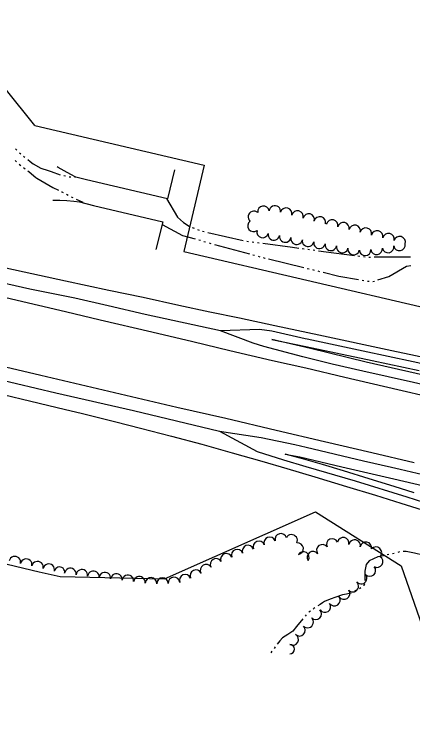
# Model space of a CAD drawing. Extents: x -25029 to 2274964, y -81170 to 687028.
# Drawn here: x -8748 to -8061, y -68885 to -67644 of the extents above; entities that cross this region are included whole.
import ezdxf

# ---------------------------------------------------------------- set-up
doc = ezdxf.new("R2010")
doc.units = 0
for name, color, linetype in [('81911BEA - RW_X_Fee_RW', 7, 'Continuous'), ('GE_X_CL_2000', 7, 'Continuous'), ('INTERSTATE', 7, 'Continuous'), ('TREES', 7, 'Continuous'), ('WALL', 7, 'Continuous'), ('WATER', 7, 'Continuous')]:
    doc.layers.add(name, color=color, linetype=linetype)

msp = doc.modelspace()

# ---------------------------------------------------------------- linework, layer by layer
at = {"layer": '81911BEA - RW_X_Fee_RW'}
for p, q in [((-8713.2, -67835.9), (-8421, -67904.2)), ((-8421, -67904.2), (-8455.9, -68053.2)), ((-8455.9, -68053.2), (-7409.1, -68297.9)), ((-8489.6, -68618.7), (-8228.9, -68503.5)), ((-8228.9, -68503.5), (-8081.1, -68596.5)), ((-8081.1, -68596.5), (-7981.1, -68884.7)), ((-8669.6, -68615.1), (-8489.6, -68618.7))]:
    msp.add_line(p, q, dxfattribs=at)
for points in [[(-8713.2, -67835.9), (-8764.1, -67771.6), (-8792.2, -67736.3)], [(-8775.7, -68590.3), (-8705.7, -68606.6), (-8669.6, -68615.1)]]:
    msp.add_lwpolyline(points, dxfattribs=at)
at = {"layer": 'GE_X_CL_2000'}
for points in [[(-8392.7, -68190.6), (-8522.6, -68162.1), (-8586.4, -68147.3), (-8644.1, -68134), (-8721.8, -68118.7), (-8836, -68092.4), (-8969.5, -68061.5), (-9144, -68020.3), (-9270.1, -67990.8), (-9391.3, -67962.5), (-9546.6, -67925.9), (-9663.2, -67897.8), (-9781.9, -67870.3), (-9903.7, -67841.6), (-9991.4, -67821.1), (-10103, -67794.2), (-10212.3, -67768.6), (-10440.5, -67715.3), (-10580.5, -67682.7), (-10710, -67652.3), (-10738.5, -67644.3), (-10740.6, -67643.7)], [(-11032.4, -67751.8), (-10998, -67762.2), (-10784.2, -67808.2), (-10740, -67817.5), (-10652.2, -67836.1), (-10534.6, -67862.4), (-10389.4, -67896.1), (-10260.4, -67926.2), (-10115, -67960.1), (-10000, -67987.1), (-9908.2, -68008.7), (-9831.4, -68026.7), (-9726.9, -68051.2), (-9443, -68117.7), (-9345.1, -68140.8), (-9288.7, -68154.1), (-9175.5, -68180), (-9067.8, -68205), (-8949.1, -68233.3), (-8676.8, -68297.4), (-8543, -68328.3), (-8394.2, -68363.7)], [(-7311.5, -68394.3), (-7319.9, -68393.2), (-7364.5, -68386.6), (-7391, -68383.4), (-7447.6, -68372.9), (-7504.8, -68362.7), (-7554.4, -68352.1), (-7609.2, -68340.4), (-7669.2, -68327.4), (-7796.8, -68299.7), (-7864.7, -68285.7), (-7932.5, -68271.6), (-7986.4, -68259.9), (-8059.9, -68243.9), (-8146.5, -68225.6), (-8243.3, -68204.9), (-8246.8, -68204.1), (-8304.3, -68191.2), (-8325.3, -68188.3), (-8392.7, -68190.6)], [(-7310.7, -68455.3), (-7380.7, -68438.3), (-7468.6, -68419.3), (-7583.2, -68392), (-7636.9, -68379.7), (-7709.6, -68362.5), (-7764.9, -68349.6), (-7824.9, -68335.4), (-7904.9, -68316.9), (-7949.7, -68305.7), (-8005.1, -68292.6), (-8059.3, -68279.8), (-8147, -68259.9), (-8199.7, -68248), (-8243.5, -68237.3), (-8250.8, -68235.6), (-8317.9, -68217.8), (-8336.3, -68211.6), (-8392.7, -68190.6)], [(-8394.2, -68363.7), (-8329.4, -68398.9), (-8284, -68413.6), (-8245.2, -68425), (-8160.2, -68449.9), (-8071, -68477.3), (-7985, -68504.7), (-7891.9, -68535.2), (-7808.1, -68565.9), (-7717.9, -68601.6), (-7601.9, -68653.2), (-7548.6, -68675.3)], [(-8394.2, -68363.7), (-8322.5, -68374.5), (-8264.6, -68387), (-8244.9, -68391.6), (-8146, -68414.9), (-8097.4, -68426), (-8082.5, -68429.5), (-8004.3, -68447.9), (-7924.9, -68466.7), (-7822.6, -68490.8), (-7710.4, -68517.2), (-7617.6, -68538.2), (-7552.1, -68553.7), (-7466.7, -68574.1), (-7382.1, -68593.4), (-7320.9, -68608.7), (-7308.9, -68611.5)]]:
    msp.add_lwpolyline(points, dxfattribs=at)
at = {"layer": 'INTERSTATE'}
for points in [[(-7963.7, -68253.3), (-8097.2, -68224.9), (-8223, -68197.8), (-8299.1, -68181.7), (-8359.9, -68168.5), (-8411.3, -68158.1), (-8464.4, -68146.6), (-8526.4, -68133.1), (-8585.4, -68120.7), (-8660.3, -68104.5), (-8821.6, -68069.4), (-9015.3, -68025.8), (-9181.2, -67986.9), (-9327.9, -67952.6), (-9480.2, -67916.9), (-9619.2, -67884.5), (-9748.4, -67853.8)], [(-8032.2, -68305.3), (-8086.4, -68292.5), (-8178.1, -68271.3), (-8245.5, -68255.1), (-8302.9, -68242.1), (-8376.4, -68225), (-8440.4, -68209.5), (-8511, -68192.9), (-8600.5, -68172.2), (-8660.2, -68157.6), (-8810.2, -68122.3), (-8953, -68089), (-9075.8, -68060.5), (-9210.6, -68028.9), (-9331.3, -68000.3), (-9453.2, -67971.5), (-9554, -67947.9), (-9687, -67916.6), (-9748.4, -67902.1)], [(-8058.2, -68418.8), (-8131.7, -68401.2), (-8213, -68382.2), (-8296.4, -68362.9), (-8383.7, -68342.2), (-8467.8, -68322.8), (-8702.7, -68267.5), (-8832.7, -68237), (-9120, -68169.4), (-9311.7, -68124.3), (-9474.8, -68086.2), (-9614.1, -68053.8), (-9737.2, -68025.2), (-9748.4, -68022.6)], [(-9748.4, -68071), (-9715.9, -68078.5), (-9609, -68103.6), (-9492.7, -68131), (-9384.1, -68156.3), (-9279.2, -68180.6), (-9169.3, -68206.3), (-9056.8, -68232.8), (-8937.8, -68260.3), (-8828.1, -68285.9), (-8660, -68326.4), (-8633, -68333), (-8573.2, -68347.5), (-8530.8, -68358.4), (-8477.1, -68372.3), (-8425, -68386.4), (-8372.3, -68401), (-8321.6, -68415.4), (-8278.1, -68428.5), (-8230, -68442.7), (-8175.1, -68459.3), (-8125.4, -68474.5), (-8081.7, -68488.5), (-8035.4, -68502.9)], [(-8012, -68274.2), (-8141, -68244.4), (-8237.4, -68221.2), (-8304.2, -68205.4), (-8245.5, -68217.4), (-8130.7, -68241.9), (-8049.9, -68259.2)], [(-8058.5, -68470.5), (-8093.1, -68459.3), (-8136, -68446), (-8180.1, -68432.6), (-8216.8, -68421.5), (-8252.9, -68411.2), (-8281.3, -68403.3), (-8256, -68408.1), (-8183.2, -68425.2), (-8093.6, -68446.2), (-7997.6, -68468.5)]]:
    msp.add_lwpolyline(points, dxfattribs=at)
at = {"layer": 'TREES'}
for centre, radius, start, end in [((-8318.6, -67984.7), 10, 8.782, 188.782), ((-8298.8, -67984.4), 10, 353.0789, 173.0789), ((-8279.2, -67988.1), 10, 345.3786, 165.3786), ((-8335.1, -67993.7), 10, 48.269, 228.269), ((-8259.8, -67993.1), 10, 345.3786, 165.3786), ((-8240.5, -67998.2), 10, 345.3786, 165.3786), ((-8221.1, -68003.2), 10, 345.3786, 165.3786), ((-8335.7, -68009.1), 10, 127.1139, 307.1139), ((-8210.6, -68006), 0.88, 345.3786, 165.3786), ((-8200, -68008.6), 10, 346.4415, 166.4415), ((-8180.6, -68013.2), 10, 346.4415, 166.4415), ((-8320, -68019.7), 10, 165.0897, 345.0897), ((-8161.1, -68017.9), 10, 346.4415, 166.4415), ((-8141.7, -68022.6), 10, 346.4415, 166.4415), ((-8122.2, -68027.3), 10, 346.4415, 166.4415), ((-8300.5, -68024), 10, 169.6306, 349.6306), ((-8280.9, -68027.6), 10, 169.6306, 349.6306), ((-8261.2, -68031.2), 10, 169.6306, 349.6306), ((-8102.8, -68032.1), 10, 345.8843, 165.8843), ((-8083.5, -68037.3), 10, 343.7252, 163.7252), ((-8241.5, -68034.8), 10, 169.6306, 349.6306), ((-8221.9, -68038.4), 10, 169.6306, 349.6306), ((-8202.2, -68042), 10, 169.6306, 349.6306), ((-8182.5, -68045.6), 10, 169.6306, 349.6306), ((-8103.4, -68045.6), 10, 190.5756, 10.5756), ((-8083.8, -68042), 10, 190.5815, 10.5815), ((-8162.9, -68049.2), 9.98, 169.6306, 349.6306), ((-8143, -68050.6), 10, 182.3024, 2.3024), ((-8123.2, -68048.8), 10, 187.883, 7.883), ((-8288.7, -68550.7), 10, 13.8844, 193.8844), ((-8326.4, -68563.8), 10, 20.9004, 200.9004), ((-8307.7, -68556.7), 10, 20.9004, 200.9004), ((-8270, -68552.6), 10, 334.4378, 154.4378), ((-8199.7, -68559.6), 10, 25.1866, 205.1866), ((-8180.9, -68557.5), 10, 347.8621, 167.8621), ((-8161.3, -68561.6), 10, 348.1936, 168.1936), ((-8345.1, -68571), 10, 20.9004, 200.9004), ((-8259.6, -68566.9), 10, 277.8857, 97.8857), ((-8216.9, -68569.7), 10, 35.8167, 215.8167), ((-8141.7, -68565.3), 10, 350.4066, 170.4066), ((-8124.5, -68573.9), 10, 316.6661, 136.6661), ((-8382.5, -68585.2), 10, 20.9004, 200.9004), ((-8363.8, -68578.1), 10, 20.9004, 200.9004), ((-8249.7, -68582), 10, 328.2455, 148.2455), ((-8233.1, -68581.4), 10, 35.8286, 215.8286), ((-8747.6, -68590.1), 10, 347.0326, 167.0326), ((-8728.1, -68594.5), 10, 347.356, 167.356), ((-8708.5, -68598.9), 10, 347.356, 167.356), ((-8400.4, -68593.9), 10, 30.5919, 210.5919), ((-8122.3, -68589.3), 10, 239.5474, 59.5474), ((-8689, -68603.3), 10, 347.356, 167.356), ((-8670.5, -68607.4), 9.02, 347.356, 167.356), ((-8651.7, -68610.6), 10, 353.0904, 173.0904), ((-8631.9, -68613), 10, 353.0904, 173.0904), ((-8435.2, -68613.5), 10, 24.7224, 204.7224), ((-8417.6, -68604.1), 10, 31.0735, 211.0735), ((-8134.9, -68604.6), 10, 221.5987, 41.5987), ((-8612, -68615.4), 10, 353.0904, 173.0904), ((-8592.2, -68617.8), 10, 353.0904, 173.0904), ((-8572.3, -68620.2), 10, 353.0904, 173.0904), ((-8552.5, -68622.6), 10, 353.0904, 173.0904), ((-8532.6, -68625), 10, 353.0904, 173.0904), ((-8453.6, -68621.5), 10, 22.5542, 202.5542), ((-8149.9, -68617.8), 10, 220.9298, 40.9298), ((-8512.7, -68626.8), 10, 356.5383, 176.5383), ((-8492.7, -68627.2), 10, 1.5133, 181.5133), ((-8472.8, -68626.1), 10, 4.5537, 184.5537), ((-8164.4, -68631.6), 10, 226.3417, 46.3417), ((-8179.5, -68644.5), 10, 214.7746, 34.7746), ((-8196, -68655.8), 10, 213.7494, 33.7494), ((-8212.6, -68666.9), 10, 213.7975, 33.7975), ((-8228.1, -68679.5), 10, 224.4033, 44.4033), ((-8242.3, -68693.6), 10, 225.2728, 45.2728), ((-8256.3, -68707.8), 10, 225.7337, 45.7337), ((-8268.1, -68723.7), 10, 240.8621, 60.8621), ((-8273.1, -68740.4), 7.96, 270.6455, 89.3545)]:
    msp.add_arc(centre, radius, start, end, dxfattribs=at)
at = {"layer": 'WALL'}
for points in [[(-8472.2, -67912.1), (-8484.2, -67962.5), (-8624.2, -67929.7), (-8642.6, -67924.9), (-8651, -67920.1), (-8662.6, -67914.1), (-8672.6, -67908.1), (-8674.6, -67907.1)], [(-8682.2, -67964.5), (-8670.2, -67964.9), (-8657.8, -67965.3), (-8645.8, -67966.5), (-8636.2, -67967.7), (-8611.8, -67973.7), (-8492.2, -68002.1), (-8504.2, -68050.1)]]:
    msp.add_lwpolyline(points, dxfattribs=at)
at = {"layer": 'WATER'}
for p, q in [((-8746.2, -67875.9), (-8744.3, -67878.4)), ((-8739.8, -67882.7), (-8737.4, -67884.7)), ((-8746.9, -67896.4), (-8744.6, -67898.5)), ((-8732.5, -67908.4), (-8730, -67910.3)), ((-8663.1, -67922.2), (-8660.1, -67922.9)), ((-8658.6, -67954.6), (-8655.8, -67956.1)), ((-8650.3, -67959), (-8647.5, -67960.4)), ((-8641.9, -67963.1), (-8630.3, -67968.4)), ((-8441.3, -68012), (-8438.4, -68013.2)), ((-8432.6, -68015.5), (-8429.7, -68016.7)), ((-8423.7, -68018.3), (-8420.6, -68019)), ((-8414.6, -68020.4), (-8353.7, -68034.6)), ((-8430.2, -68033.2), (-8427.2, -68034.1)), ((-8421.3, -68036), (-8418.3, -68036.9)), ((-8412.3, -68038.6), (-8409.3, -68039.4)), ((-8403.2, -68041.1), (-8342.9, -68057.5)), ((-8347.5, -68035.6), (-8344.4, -68036)), ((-8338.2, -68036.8), (-8335.1, -68037.2)), ((-8328.9, -68038), (-8325.8, -68038.4)), ((-8251.5, -68048.3), (-8248.4, -68048.7)), ((-8242.2, -68049.6), (-8239.1, -68050)), ((-8232.9, -68050.8), (-8229.8, -68051.2)), ((-8336.9, -68059.1), (-8333.9, -68059.9)), ((-8327.9, -68061.6), (-8324.8, -68062.4)), ((-8309.7, -68066.3), (-8249, -68081.1)), ((-8155.4, -68060.8), (-8152.3, -68061.2)), ((-8146.1, -68062), (-8143, -68062.4)), ((-8136.8, -68063), (-8133.7, -68063)), ((-8242.9, -68082.6), (-8239.9, -68083.4)), ((-8233.8, -68084.8), (-8230.8, -68085.6)), ((-8224.7, -68087.1), (-8221.7, -68087.8)), ((-8148.2, -68102.8), (-8145.2, -68103.3)), ((-8139, -68104.4), (-8135.9, -68104.9)), ((-8129.8, -68105.3), (-8126.8, -68104.4)), ((-8102, -68577), (-8105, -68577.7)), ((-8092.8, -68575), (-8095.9, -68575.7)), ((-8083.8, -68572.6), (-8086.8, -68573.4)), ((-8158.5, -68639.3), (-8161.4, -68640.6)), ((-8150.3, -68634.8), (-8153, -68636.3)), ((-8237.5, -68674.8), (-8240, -68676.7)), ((-8244.6, -68681), (-8246.4, -68683.5)), ((-8298.4, -68736.7), (-8300.2, -68739.2)), ((-8304.1, -68744.2), (-8306, -68746.6))]:
    msp.add_line(p, q, dxfattribs=at)
for points in [[(-8732.6, -67888.7), (-8732.1, -67889.2), (-8730.2, -67890.7)], [(-8725.3, -67894.6), (-8721.3, -67897.9), (-8715.9, -67902), (-8702.5, -67909.4), (-8690.2, -67913.7), (-8685.2, -67915.2), (-8669.6, -67920.7), (-8669.2, -67920.8)], [(-8740, -67902.8), (-8739.6, -67903.2), (-8737.5, -67904.7)], [(-8725, -67914.1), (-8722.6, -67915.9), (-8711.3, -67925.5), (-8709.9, -67926.5), (-8682.1, -67942.9), (-8672.5, -67947.5)], [(-8654, -67924.2), (-8653.5, -67924.3), (-8650.8, -67924.4)], [(-8644.6, -67924.5), (-8644.1, -67924.5), (-8643.2, -67924.5)], [(-8666.9, -67950.3), (-8666.3, -67950.6), (-8664.1, -67951.7)], [(-8486.1, -67962.1), (-8466.8, -67994.1), (-8456.3, -68003.4), (-8447, -68009.5)], [(-8493.4, -68007), (-8458, -68025.6), (-8436.2, -68031.5)], [(-8319.6, -68039.2), (-8268.6, -68046), (-8257.7, -68047.5)], [(-8223.6, -68052.1), (-8197.2, -68055.6), (-8161.6, -68060.1)], [(-8318.8, -68064), (-8315.9, -68064.8), (-8315.8, -68064.9)], [(-8127.4, -68062.9), (-8096.1, -68062.7), (-8065.6, -68062.7), (-8064.9, -68062.7)], [(-8120.9, -68102.5), (-8102, -68096.4), (-8071.7, -68078.6), (-8064.2, -68077.8)], [(-8215.6, -68089.3), (-8188.5, -68095.9), (-8154.4, -68101.7)], [(-8016.5, -68584.6), (-8029.3, -68581.5), (-8057.8, -68574.7), (-8072.4, -68571.9), (-8077.6, -68571.9)], [(-8111.1, -68579), (-8121.2, -68581.2), (-8135.9, -68588), (-8141.2, -68594.4), (-8143.8, -68606), (-8143.5, -68617), (-8143.5, -68621.8)], [(-8144.4, -68627.9), (-8145.2, -68630.5), (-8145.5, -68630.8)], [(-8167.1, -68643.1), (-8168, -68643.5), (-8175, -68645.2), (-8182, -68646.6), (-8193.6, -68650.8), (-8203.3, -68654), (-8213.4, -68658.4), (-8216.8, -68660.6), (-8220.8, -68663.3), (-8224.8, -68665.9)], [(-8230, -68669.3), (-8231.7, -68670.5), (-8232.5, -68671.1)], [(-8250.4, -68688.3), (-8261.4, -68701.6), (-8268, -68709.2), (-8276.7, -68715.3), (-8285.4, -68720.9), (-8290.2, -68726), (-8294.6, -68731.7)]]:
    msp.add_lwpolyline(points, dxfattribs=at)

doc.saveas('drawing.dxf')
